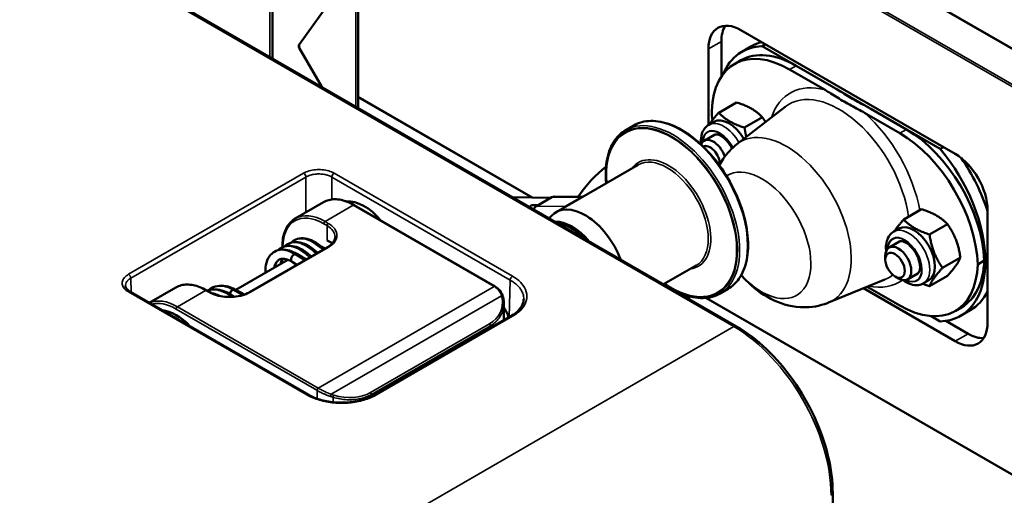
# Model space of a CAD drawing. Header units: millimetres. Extents: x 50 to 3176, y 50 to 2109.
# Tile 791 of 817: x 2006 to 2113, y 1719 to 1771. Entities that reach past the tile are written whole.
import ezdxf

# ---------------------------------------------------------------- set-up
doc = ezdxf.new("R2010")
doc.units = ezdxf.units.MM
doc.header["$LTSCALE"] = 10
doc.layers.add('Visible (ISO)', color=7, linetype='Continuous', lineweight=50)
doc.layers.add('Visible Narrow (ISO)', color=7, linetype='Continuous', lineweight=35)

msp = doc.modelspace()

# ---------------------------------------------------------------- linework, layer by layer
at = {"layer": 'Visible (ISO)'}
for p, q in [((2083.6296, 1737.121), (1836.1422, 1880.0079)), ((1919.3204, 1879.557), (2180.2429, 1728.9134)), ((2033.0912, 1806.714), (2033.0912, 1766.2994)), ((2042.1811, 1776.3964), (2036.0267, 1767.8687)), ((2042.4118, 1760.9181), (2042.4118, 1777.0625)), ((2107.4419, 1755.9116), (2084.1074, 1769.3838)), ((2036.0011, 1767.464), (2038.4647, 1763.197)), ((2081.9861, 1768.159), (2081.9861, 1764.3292)), ((2085.2795, 1767.6394), (2084.2188, 1767.027)), ((2086.7858, 1767.8374), (2086.4322, 1767.6333)), ((2105.8242, 1756.4373), (2086.4322, 1767.6333)), ((2080.5719, 1767.3425), (2080.5719, 1759.0513)), ((2084.1178, 1766.0997), (2083.4107, 1765.6915)), ((2090.1178, 1765.5054), (2093.9787, 1763.2763)), ((2089.4107, 1765.0971), (2093.2716, 1762.8681)), ((2061.359, 1751.1542), (2042.4118, 1762.0933)), ((2083.6368, 1761.512), (2081.6903, 1760.3882)), ((2083.6831, 1756.9717), (2088.93, 1761.0382)), ((2097.5706, 1760.386), (2101.4315, 1758.1569)), ((2098.2777, 1760.7943), (2102.1386, 1758.5652)), ((2071.5675, 1758.4965), (2072.4308, 1758.9949)), ((2081.1742, 1759.3998), (2080.6086, 1759.0732)), ((2086.4537, 1759.8857), (2084.5072, 1758.7618)), ((2080.1022, 1757.3374), (2081.2336, 1757.9906)), ((2105.8242, 1756.4373), (2106.1777, 1756.6414)), ((2063.9712, 1749.5512), (2072.9133, 1754.7139)), ((2035.5661, 1748.864), (2038.642, 1750.6398)), ((2041.992, 1750.3278), (2057.3281, 1741.4735)), ((2059.2723, 1751.1837), (2063.4229, 1751.1249)), ((2062.0087, 1750.3084), (2061.4846, 1750.3159)), ((2061.8278, 1750.204), (2063.5249, 1751.1838)), ((2063.7842, 1751.2535), (2066.8445, 1751.2101)), ((2066.7026, 1751.1388), (2065.0055, 1750.159)), ((2103.7894, 1749.8769), (2101.8429, 1748.7531)), ((2110.9775, 1737.5404), (2110.9775, 1749.7878)), ((2063.2404, 1748.8927), (2063.429, 1749.1058)), ((2106.6063, 1748.2506), (2104.6598, 1747.1268)), ((2065.7212, 1747.7686), (2065.5799, 1747.8502)), ((2101.3268, 1747.7647), (2100.7611, 1747.4381)), ((2100.2547, 1745.7023), (2101.3861, 1746.3555)), ((2030.5843, 1740.836), (2039.0696, 1745.735)), ((2035.7298, 1744.9999), (2036.7451, 1744.393)), ((2029.1049, 1741.0922), (2034.7779, 1744.3675)), ((2035.2168, 1744.1418), (2035.7539, 1743.8207)), ((2099.8405, 1744.3785), (2099.8405, 1744.7868)), ((2108.0147, 1744.6205), (2106.0682, 1743.4967)), ((2110.6165, 1744.2807), (2109.9094, 1743.8725)), ((2075.6908, 1741.7045), (2079.241, 1743.7542)), ((2102.2547, 1742.2382), (2103.3861, 1742.8914)), ((2093.6522, 1739.7048), (2099.7973, 1742.2154)), ((2100.9012, 1742.5414), (2101.2547, 1742.3373)), ((2104.5768, 1742.1355), (2104.0111, 1741.8089)), ((2106.6063, 1742.6168), (2104.6598, 1741.4929)), ((2017.5831, 1740.8851), (2037.0129, 1729.6673)), ((2019.6647, 1739.6833), (2022.5553, 1741.3522)), ((2025.9053, 1741.0402), (2026.2588, 1740.836)), ((2030.0221, 1740.5808), (2029.0186, 1741.1403)), ((2081.8439, 1740.6973), (2082.7071, 1741.1958)), ((2097.4618, 1741.2612), (2107.4419, 1735.4991)), ((2101.4315, 1739.3775), (2097.8759, 1741.4304)), ((2058.2887, 1739.6084), (2058.2887, 1739.6079)), ((2058.2887, 1737.7854), (2058.2887, 1739.607)), ((2060.4529, 1740.069), (2060.4529, 1740.069)), ((2078.4859, 1740.0907), (2078.4859, 1740.3954)), ((2150.6997, 1699.5733), (2080.3022, 1740.2173)), ((2108.1386, 1739.1914), (2107.4315, 1738.7832)), ((2109.0982, 1738.8765), (2108.0376, 1738.2641)), ((2044.2278, 1729.6673), (2059.0616, 1738.2317)), ((2104.8227, 1738.2361), (2105.8242, 1737.6579)), ((2106.4366, 1737.7126), (2108.8561, 1736.3156)), ((2094.1119, 1666.9032), (2094.1119, 1718.9651))]:
    msp.add_line(p, q, dxfattribs=at)
for centre, major_axis, ratio, start_param, end_param in [((2084.1074, 1765.3013), (-2.5, 4.3301), 0.57735027, 5.49778714, 7.06858347), ((2085.5216, 1766.1178), (-2.5, 4.3301), 0.57735027, 0.28675655, 0.78539816), ((2036.9498, 1767.6466), (-1, 0), 0.57735027, 5.88839419, 6.60493586), ((2089.4107, 1755.2992), (-6, 10.3923), 0.57735027, 5.4977872, 7.02690475), ((2090.7188, 1755.7687), (-6.5, 11.2583), 0.57735027, 5.98291489, 6.69729208), ((2091.7795, 1756.381), (-6.5, 11.2583), 0.57735027, 6.12835588, 6.28318531), ((2090.1178, 1755.7074), (-6, 10.3923), 0.57735027, 5.49778881, 6.28318531), ((2089.4107, 1756.1157), (-6, 10.3923), 0.57735027, 0.82707691, 0.92674721), ((2082.7992, 1756.5852), (-1.625, 2.8146), 0.57735027, 4.71796342, 6.28318531), ((2101.4315, 1748.359), (6, -10.3923), 0.57735027, 0.82707689, 2.35619214), ((2102.1386, 1748.7672), (-6, 10.3923), 0.57735027, 3.96866954, 5.49778939), ((2081.1022, 1755.6054), (-1, 1.7321), 0.57735027, 4.39578468, 6.72554301), ((2080.7486, 1755.4013), (-0.75, 1.299), 0.57735027, 3.87506763, 6.27727231), ((2101.5376, 1749.5225), (6.5, -11.2583), 0.57735027, 5.98291489, 8.15425205), ((2107.4419, 1751.8291), (-2.5, 4.3301), 0.57735027, 3.92699082, 5.49778714), ((2102.5982, 1750.1348), (-6.5, 11.2583), 0.57735027, 4.3507772, 4.85582517), ((2070.3542, 1747.767), (-4.5, -7.7942), 0.57735027, 4.07531655, 4.60082958), ((2043.094, 1745.7047), (-2.75, 4.7631), 0.57735027, 5.01951087, 6.01593423), ((2061.474, 1749.5659), (0.0106, 0.7499), 0.77201268, 0, 0.72907975), ((2063.7728, 1750.4535), (0.0113, 0.7999), 0.77201268, 0, 0.43148773), ((2066.9506, 1750.4085), (0.0113, 0.7999), 0.77201268, 0.27536235, 0.43148773), ((2062.0758, 1749.4737), (-0.0113, -0.7999), 0.77201268, 3.57308038, 4.2010085), ((2067.135, 1744.0713), (-3.1638, 5.4799), 0.57735027, 4.44827578, 6.47380632), ((2065.2535, 1749.4287), (0.0113, 0.7999), 0.77201268, 0.43148773, 0.5876131), ((2065.7212, 1743.2551), (-2.896, 5.0159), 0.57735027, 5.02270437, 5.97286992), ((2065.5799, 1743.1734), (-2.8639, 4.9604), 0.57735027, 5.1327472, 5.86282709), ((2102.9518, 1744.9501), (1.625, -2.8146), 0.57735027, 0, 3.14159265), ((2065.7212, 1743.2551), (-2.7639, 4.7873), 0.57735027, 5.1261287, 5.49778714), ((2035.4733, 1744.5708), (0.2566, 0.4291), 0.58733849, 0, 0.79412793), ((2038.6746, 1743.1531), (-1.55, 2.6847), 0.57735027, 5.42998233, 5.62364008), ((2101.2547, 1743.9703), (-1, 1.7321), 0.57735027, 2.35619449, 7.06858347), ((2101.4315, 1749.1755), (6, -10.3923), 0.57735027, 5.49778682, 7.02690474), ((2102.1386, 1749.5837), (6, -10.3923), 0.57735027, 0, 0.74371942), ((2028.7752, 1740.7037), (-0.2435, -0.4367), 0.56718618, 3.91856569, 5.12789289), ((2102.5982, 1750.1348), (6.5, -11.2583), 0.57735027, 0, 0.36161178), ((2058.0497, 1740.0855), (0.1974, 0.0319), 0.635822, 6.28313802, 6.28319416), ((2022.5879, 1733.8655), (-2.75, 4.7631), 0.57735027, 5.09427945, 5.90129484), ((2056.6166, 1737.9985), (-1.7033, 3.0579), 0.58733688, 4.42552781, 4.78260939), ((2107.4419, 1739.5816), (2.5, -4.3301), 0.57735027, 5.49778714, 7.06858347), ((2108.8561, 1740.3981), (2.5, -4.3301), 0.57735027, 5.49778714, 5.99642875)]:
    msp.add_ellipse(centre, major_axis=major_axis, ratio=ratio, start_param=start_param, end_param=end_param, dxfattribs=at)
msp.add_ellipse((2100.9012, 1743.7662), major_axis=(0.75, -1.299), ratio=0.57735027, dxfattribs=at)
for points, knots in [([(2093.9787, 1763.2763), (2094.1787, 1763.1609), (2094.4152, 1763.0204), (2095.0747, 1762.6255), (2095.6285, 1762.2916), (2096.1004, 1762.0192), (2096.5722, 1761.7468), (2097.1506, 1761.427), (2097.8345, 1761.0463), (2098.0778, 1760.9097), (2098.2777, 1760.7943), (2098.2777, 1760.7943), (2098.2777, 1760.7943)], [2.975361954, 2.975361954, 2.975361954, 2.975361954, 3.060193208, 3.060193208, 3.26038224, 3.26038224, 3.26038224, 3.460571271, 3.460571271, 3.545404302, 3.545404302, 3.545406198, 3.545406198, 3.545406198, 3.545406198]), ([(2093.2716, 1762.8681), (2093.4755, 1762.7504), (2093.713, 1762.6052), (2094.3596, 1762.203), (2094.8954, 1761.8642), (2095.3636, 1761.5938), (2095.8318, 1761.3235), (2096.4186, 1761.0142), (2097.1153, 1760.6409), (2097.3667, 1760.5037), (2097.5706, 1760.386)], [2.054240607, 2.054240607, 2.054240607, 2.054240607, 2.140728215, 2.140728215, 2.33937897, 2.33937897, 2.33937897, 2.538029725, 2.538029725, 2.624515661, 2.624515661, 2.624515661, 2.624515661]), ([(2072.4308, 1758.9949), (2072.9791, 1759.3115), (2073.612, 1759.4794), (2074.9897, 1759.5067), (2075.7369, 1759.3591), (2077.2752, 1758.7598), (2078.0671, 1758.3017), (2079.6067, 1757.1232), (2080.354, 1756.4024), (2081.7283, 1754.7733), (2082.3551, 1753.8656), (2083.4265, 1751.9543), (2083.8711, 1750.9511), (2084.5335, 1748.948), (2084.7512, 1747.9485), (2084.9355, 1746.0516), (2084.9018, 1745.1546), (2084.5806, 1743.5557), (2084.2936, 1742.8531), (2083.5656, 1741.8296), (2083.1665, 1741.461), (2082.7071, 1741.1958)], [2.02458193, 2.02458193, 2.02458193, 2.02458193, 2.33271312, 2.33271312, 2.64879559, 2.64879559, 2.97149073, 2.97149073, 3.29468968, 3.29468968, 3.61733244, 3.61733244, 3.93976353, 3.93976353, 4.26247011, 4.26247011, 4.58572865, 4.58572865, 4.90802535, 4.90802535, 5.16617459, 5.16617459, 5.16617459, 5.16617459]), ([(2080.6086, 1759.0732), (2080.4294, 1758.9697), (2080.2734, 1758.8282), (2080.0147, 1758.4835), (2079.918, 1758.277), (2079.7792, 1757.7953), (2079.7513, 1757.514), (2079.7651, 1757.1352), (2079.7721, 1757.0451), (2079.7826, 1756.9544)], [2.35619449, 2.35619449, 2.35619449, 2.35619449, 2.597736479, 2.597736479, 2.863668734, 2.863668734, 3.1845976, 3.1845976, 3.283602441, 3.283602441, 3.283602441, 3.283602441]), ([(2069.4303, 1752.703), (2069.3394, 1753.648), (2069.3735, 1754.541), (2069.694, 1756.1366), (2069.981, 1756.8392), (2070.709, 1757.8627), (2071.1082, 1758.2313), (2071.5675, 1758.4965)], [7.40537374, 7.40537374, 7.40537374, 7.40537374, 7.727321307, 7.727321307, 8.049618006, 8.049618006, 8.307767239, 8.307767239, 8.307767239, 8.307767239]), ([(2083.13, 1756.4926), (2083.1262, 1756.5003), (2083.1224, 1756.5079), (2083.0212, 1756.7087), (2082.906, 1756.8962), (2082.6531, 1757.2393), (2082.5155, 1757.395), (2082.238, 1757.6563), (2082.0981, 1757.7628), (2081.8385, 1757.9197), (2081.7184, 1757.9716), (2081.5133, 1758.0296), (2081.4295, 1758.0357), (2081.3083, 1758.0248), (2081.2684, 1758.0107), (2081.2336, 1757.9906)], [6.9593561, 6.9593561, 6.9593561, 6.9593561, 6.97077342, 6.97077342, 7.26008681, 7.26008681, 7.54850171, 7.54850171, 7.83062772, 7.83062772, 8.1035181, 8.1035181, 8.37797926, 8.37797926, 8.6393798, 8.6393798, 8.6393798, 8.6393798]), ([(2083.6831, 1756.9717), (2083.0828, 1756.5064), (2082.5785, 1755.948), (2082.0319, 1755.1304), (2081.8938, 1754.8941), (2081.7715, 1754.6563)], [4.005683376, 4.005683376, 4.005683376, 4.005683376, 4.204218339, 4.204218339, 4.282820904, 4.282820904, 4.282820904, 4.282820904]), ([(2038.642, 1750.6398), (2038.8226, 1750.7441), (2039.0175, 1750.8237), (2039.4283, 1750.9312), (2039.6443, 1750.9591), (2040.0904, 1750.964), (2040.3206, 1750.941), (2040.7894, 1750.8463), (2041.0281, 1750.7745), (2041.5088, 1750.5848), (2041.7509, 1750.467), (2041.992, 1750.3278)], [5.497787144, 5.497787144, 5.497787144, 5.497787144, 5.654866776, 5.654866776, 5.811946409, 5.811946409, 5.969026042, 5.969026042, 6.126105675, 6.126105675, 6.283185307, 6.283185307, 6.283185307, 6.283185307]), ([(2034.1617, 1745.7327), (2034.1603, 1745.8498), (2034.1622, 1745.9652), (2034.1933, 1746.6407), (2034.3011, 1747.1558), (2034.675, 1748.0308), (2034.9388, 1748.3937), (2035.3637, 1748.7363), (2035.4625, 1748.8042), (2035.5661, 1748.864)], [4.698512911, 4.698512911, 4.698512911, 4.698512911, 4.76415752, 4.76415752, 5.089225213, 5.089225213, 5.407764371, 5.407764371, 5.497787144, 5.497787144, 5.497787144, 5.497787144]), ([(2100.7611, 1747.4381), (2100.582, 1747.3346), (2100.4259, 1747.1931), (2100.1672, 1746.8484), (2100.0705, 1746.6419), (2099.9317, 1746.1602), (2099.9038, 1745.8789), (2099.9177, 1745.5002), (2099.9246, 1745.41), (2099.9351, 1745.3194)], [2.35619449, 2.35619449, 2.35619449, 2.35619449, 2.597736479, 2.597736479, 2.863668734, 2.863668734, 3.1845976, 3.1845976, 3.283602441, 3.283602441, 3.283602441, 3.283602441]), ([(2034.7281, 1746.0707), (2034.9537, 1746.2009), (2035.2145, 1746.2763), (2035.7521, 1746.3161), (2036.0366, 1746.2802), (2036.6522, 1746.0972), (2036.9904, 1745.9279), (2037.5517, 1745.5396), (2037.7862, 1745.3438), (2038.0103, 1745.1234)], [0, 0, 0, 0, 0.115051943, 0.115051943, 0.233441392, 0.233441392, 0.372006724, 0.372006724, 0.473622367, 0.473622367, 0.473622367, 0.473622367]), ([(2035.4298, 1746.4736), (2035.6656, 1746.6097), (2035.9384, 1746.689), (2036.5011, 1746.7248), (2036.7992, 1746.6808), (2037.4157, 1746.4778), (2037.741, 1746.308), (2038.2808, 1745.9301), (2038.5046, 1745.7431), (2038.7186, 1745.5323)], [0, 0, 0, 0, 0.121166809, 0.121166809, 0.243634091, 0.243634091, 0.37808159, 0.37808159, 0.474972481, 0.474972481, 0.474972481, 0.474972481]), ([(2039.0696, 1745.735), (2039.1802, 1745.7989), (2039.2812, 1745.8672), (2039.4614, 1746.0104), (2039.5406, 1746.0852), (2039.6757, 1746.2383), (2039.7316, 1746.3166), (2039.8203, 1746.4741), (2039.853, 1746.5532), (2039.8962, 1746.711), (2039.9069, 1746.7896), (2039.9069, 1746.8682)], [1.570796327, 1.570796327, 1.570796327, 1.570796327, 1.727875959, 1.727875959, 1.884955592, 1.884955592, 2.042035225, 2.042035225, 2.199114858, 2.199114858, 2.35619449, 2.35619449, 2.35619449, 2.35619449]), ([(2103.3861, 1742.8914), (2103.428, 1742.9156), (2103.4671, 1742.9507), (2103.5505, 1743.0915), (2103.5911, 1743.2018), (2103.6274, 1743.4705), (2103.6297, 1743.6161), (2103.5961, 1743.9406), (2103.5595, 1744.12), (2103.4456, 1744.4947), (2103.367, 1744.6903), (2103.1737, 1745.0736), (2103.0585, 1745.2611), (2102.8056, 1745.6043), (2102.668, 1745.7599), (2102.3905, 1746.0212), (2102.2507, 1746.1277), (2101.991, 1746.2847), (2101.8709, 1746.3365), (2101.6658, 1746.3946), (2101.5821, 1746.4006), (2101.4608, 1746.3897), (2101.421, 1746.3757), (2101.3861, 1746.3555)], [5.49778714, 5.49778714, 5.49778714, 5.49778714, 5.81194641, 5.81194641, 6.1392098, 6.1392098, 6.40974894, 6.40974894, 6.68596459, 6.68596459, 6.97077342, 6.97077342, 7.26008681, 7.26008681, 7.54850171, 7.54850171, 7.83062772, 7.83062772, 8.1035181, 8.1035181, 8.37797926, 8.37797926, 8.6393798, 8.6393798, 8.6393798, 8.6393798]), ([(2032.3253, 1742.9515), (2032.31, 1743.2421), (2032.3261, 1743.5213), (2032.439, 1744.1426), (2032.5677, 1744.4751), (2032.907, 1744.9525), (2033.0949, 1745.1268), (2033.3067, 1745.2491)], [1.016506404, 1.016506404, 1.016506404, 1.016506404, 1.119641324, 1.119641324, 1.2646859, 1.2646859, 1.373158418, 1.373158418, 1.373158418, 1.373158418]), ([(2033.3067, 1745.2491), (2033.5383, 1745.3828), (2033.805, 1745.4605), (2034.359, 1745.5), (2034.6539, 1745.4607), (2035.2037, 1745.2865), (2035.4612, 1745.1641), (2035.7128, 1745.0089)], [0, 0, 0, 0, 0.118584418, 0.118584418, 0.240630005, 0.240630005, 0.347225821, 0.347225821, 0.347225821, 0.347225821]), ([(2034.0218, 1745.6604), (2034.2587, 1745.7971), (2034.5343, 1745.8773), (2035.0962, 1745.9073), (2035.3858, 1745.8617), (2035.795, 1745.7285), (2035.9179, 1745.6797), (2036.1042, 1745.5927), (2036.1681, 1745.5605), (2036.4238, 1745.4224), (2036.615, 1745.298), (2036.9723, 1745.0244), (2037.1407, 1744.8767), (2037.3038, 1744.7155)], [0, 0, 0, 0, 0.121813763, 0.121813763, 0.241506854, 0.241506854, 0.292710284, 0.292710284, 0.319534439, 0.319534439, 0.400284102, 0.400284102, 0.474201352, 0.474201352, 0.474201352, 0.474201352]), ([(2035.436, 1744.9555), (2035.4023, 1744.9324), (2035.3353, 1744.8773), (2035.2453, 1744.7667), (2035.1728, 1744.6382), (2035.1249, 1744.5005), (2035.1081, 1744.367), (2035.1249, 1744.2532), (2035.1657, 1744.1809), (2035.201, 1744.1509), (2035.2167, 1744.1416)], [0, 0, 0, 0, 0.1, 0.2, 0.3, 0.4, 0.5, 0.6, 0.7, 0.764688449, 0.764688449, 0.764688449, 0.764688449]), ([(2035.6033, 1745.0239), (2035.6054, 1745.0242), (2035.6075, 1745.0244), (2035.6096, 1745.0246), (2035.6155, 1745.0252), (2035.6212, 1745.0255), (2035.6267, 1745.0256), (2035.6327, 1745.0258), (2035.6385, 1745.0256), (2035.6442, 1745.0253)], [-0.22168701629, -0.22168701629, -0.22168701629, -0.22168701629, -0.22071541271, -0.22071541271, -0.22071541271, -0.21803119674, -0.21803119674, -0.21803119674, -0.21511440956, -0.21511440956, -0.21511440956, -0.21511440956]), ([(2033.8079, 1744.384), (2033.7191, 1744.3327), (2033.6435, 1744.2643), (2033.5143, 1744.0805), (2033.4606, 1743.9739), (2033.3882, 1743.7564), (2033.3634, 1743.6535), (2033.3464, 1743.541)], [0, 0, 0, 0, 0.086879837, 0.086879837, 0.159889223, 0.159889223, 0.212992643, 0.212992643, 0.212992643, 0.212992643]), ([(2035.2133, 1744.1427), (2034.9766, 1744.2917), (2034.7447, 1744.3936), (2034.3528, 1744.4911), (2034.1839, 1744.4954), (2033.9568, 1744.4537), (2033.8788, 1744.4249), (2033.8079, 1744.384)], [0, 0, 0, 0, 0.110620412, 0.110620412, 0.215346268, 0.215346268, 0.284643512, 0.284643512, 0.284643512, 0.284643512]), ([(2034.2247, 1744.4856), (2034.1827, 1744.412), (2034.1456, 1744.3262), (2034.0896, 1744.144), (2034.0686, 1744.0506), (2034.0538, 1743.9494)], [0.111006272, 0.111006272, 0.111006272, 0.111006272, 0.166782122, 0.166782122, 0.214310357, 0.214310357, 0.214310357, 0.214310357]), ([(2081.8439, 1740.6973), (2081.2956, 1740.3808), (2080.6627, 1740.2129), (2079.2849, 1740.1856), (2078.5378, 1740.3332), (2077.1067, 1740.8907), (2076.4258, 1741.267), (2075.7579, 1741.7432)], [5.166174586, 5.166174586, 5.166174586, 5.166174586, 5.474305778, 5.474305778, 5.790388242, 5.790388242, 6.068568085, 6.068568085, 6.068568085, 6.068568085]), ([(2084.1447, 1742.6889), (2084.3102, 1742.5007), (2084.4814, 1742.3171), (2085.437, 1741.3539), (2086.3262, 1740.658), (2088.305, 1739.6476), (2089.3683, 1739.2884), (2091.4275, 1739.1605), (2092.3406, 1739.2526), (2093.3729, 1739.5961), (2093.5132, 1739.648), (2093.6522, 1739.7048)], [5.83174457, 5.83174457, 5.83174457, 5.83174457, 5.92620977, 5.92620977, 6.34091188, 6.34091188, 6.70286685, 6.70286685, 6.95065412, 6.95065412, 6.98989091, 6.98989091, 6.98989091, 6.98989091]), ([(2101.7632, 1742.1529), (2101.7698, 1742.1481), (2101.7763, 1742.1432), (2102.0443, 1741.9471), (2102.3214, 1741.7976), (2102.8804, 1741.6184), (2103.1633, 1741.5821), (2103.6406, 1741.6441), (2103.8361, 1741.7079), (2104.0111, 1741.8089)], [4.570379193, 4.570379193, 4.570379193, 4.570379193, 4.57921767, 4.57921767, 4.931179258, 4.931179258, 5.261839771, 5.261839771, 5.497787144, 5.497787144, 5.497787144, 5.497787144]), ([(2017.0701, 1741.5283), (2017.072, 1741.465), (2017.0873, 1741.4), (2017.149, 1741.2716), (2017.1908, 1741.2093), (2017.3287, 1741.0573), (2017.4436, 1740.9657), (2017.5832, 1740.8851)], [0, 0, 0, 0, 0.052126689, 0.052126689, 0.095937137, 0.095937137, 0.159111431, 0.159111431, 0.159111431, 0.159111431]), ([(2022.5553, 1741.3522), (2022.7359, 1741.4565), (2022.9308, 1741.5361), (2023.3417, 1741.6435), (2023.5576, 1741.6715), (2024.0037, 1741.6764), (2024.2339, 1741.6534), (2024.7027, 1741.5586), (2024.9414, 1741.4868), (2025.4222, 1741.2972), (2025.6642, 1741.1794), (2025.9053, 1741.0402)], [5.497787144, 5.497787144, 5.497787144, 5.497787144, 5.654866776, 5.654866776, 5.811946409, 5.811946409, 5.969026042, 5.969026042, 6.126105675, 6.126105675, 6.283185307, 6.283185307, 6.283185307, 6.283185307]), ([(2025.9813, 1740.9963), (2026.1812, 1741.0776), (2026.3969, 1741.1277), (2026.926, 1741.168), (2027.2482, 1741.1279), (2027.7047, 1740.9969), (2027.8415, 1740.9482), (2028.0444, 1740.8624), (2028.111, 1740.832), (2028.3774, 1740.7018), (2028.5767, 1740.5845), (2028.8202, 1740.4159), (2028.8689, 1740.381), (2028.9173, 1740.3449)], [0.038606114, 0.038606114, 0.038606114, 0.038606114, 0.128367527, 0.128367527, 0.253611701, 0.253611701, 0.306920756, 0.306920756, 0.333035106, 0.333035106, 0.411638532, 0.411638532, 0.431359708, 0.431359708, 0.431359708, 0.431359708]), ([(2026.2588, 1740.836), (2026.4763, 1740.7105), (2026.7311, 1740.6026), (2027.2913, 1740.4356), (2027.5968, 1740.3767), (2028.2273, 1740.3156), (2028.5521, 1740.3137), (2029.1864, 1740.3674), (2029.4956, 1740.4231), (2030.0648, 1740.585), (2030.3249, 1740.6909), (2030.56, 1740.8221), (2030.5722, 1740.829), (2030.5843, 1740.836)], [0, 0, 0, 0, 0.30871451, 0.30871451, 0.6191371, 0.6191371, 0.93107693, 0.93107693, 1.24306822, 1.24306822, 1.55361651, 1.55361651, 1.57079633, 1.57079633, 1.57079633, 1.57079633]), ([(2026.4312, 1741.2796), (2026.6894, 1741.4286), (2026.9848, 1741.519), (2027.6013, 1741.5769), (2027.9309, 1741.5431), (2028.5052, 1741.3816), (2028.753, 1741.2796), (2028.9963, 1741.1506)], [0, 0, 0, 0, 0.125052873, 0.125052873, 0.253038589, 0.253038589, 0.349007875, 0.349007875, 0.349007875, 0.349007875]), ([(2026.5086, 1740.7071), (2026.6062, 1740.6916), (2026.7043, 1740.6708), (2027.0053, 1740.5917), (2027.2109, 1740.5159), (2027.4145, 1740.4194)], [0.207754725, 0.207754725, 0.207754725, 0.207754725, 0.246071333, 0.246071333, 0.32542667, 0.32542667, 0.32542667, 0.32542667]), ([(2028.4448, 1740.6569), (2028.446, 1740.6612), (2028.4473, 1740.6655), (2028.4485, 1740.6698), (2028.4583, 1740.7025), (2028.4736, 1740.7462), (2028.4987, 1740.7971), (2028.5065, 1740.8128), (2028.5152, 1740.8293), (2028.525, 1740.8461), (2028.5496, 1740.8887), (2028.5815, 1740.9358), (2028.6218, 1740.9813), (2028.6273, 1740.9876), (2028.633, 1740.9938), (2028.6388, 1741), (2028.6613, 1741.0239), (2028.6848, 1741.0456), (2028.7088, 1741.0649)], [-0.0779641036, -0.0779641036, -0.0779641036, -0.0779641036, -0.0746987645, -0.0746987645, -0.0746987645, -0.0498017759, -0.0498017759, -0.0498017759, -0.0420792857, -0.0420792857, -0.0420792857, -0.0225785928, -0.0225785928, -0.0225785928, -0.0198942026, -0.0198942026, -0.0198942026, -0.0095366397, -0.0095366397, -0.0095366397, -0.0095366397]), ([(2028.8115, 1741.1308), (2028.8445, 1741.1461), (2028.91, 1741.1671), (2028.9775, 1741.1598), (2029.0109, 1741.1446), (2029.0185, 1741.1403)], [0, 0, 0, 0, 0.1, 0.2, 0.231627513, 0.231627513, 0.231627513, 0.231627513]), ([(2057.3281, 1741.4735), (2057.3298, 1741.4725), (2057.3315, 1741.4715), (2057.3349, 1741.4696), (2057.3366, 1741.4686), (2057.3399, 1741.4666), (2057.3416, 1741.4656), (2057.345, 1741.4637), (2057.3467, 1741.4627), (2057.3501, 1741.4607), (2057.3517, 1741.4597), (2057.3534, 1741.4587)], [0, 0, 0, 0, 0.00142817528, 0.00142817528, 0.00285635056, 0.00285635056, 0.00428452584, 0.00428452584, 0.00571270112, 0.00571270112, 0.00714087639, 0.00714087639, 0.00714087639, 0.00714087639]), ([(2057.3534, 1741.4587), (2057.5539, 1741.3413), (2057.7298, 1741.1865), (2058.0173, 1740.8165), (2058.127, 1740.5934), (2058.1931, 1740.3604)], [0, 0, 0, 0, 0.082175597, 0.082175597, 0.170494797, 0.170494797, 0.170494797, 0.170494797]), ([(2058.2472, 1740.1173), (2058.2446, 1740.1336), (2058.2417, 1740.1498), (2058.2357, 1740.1823), (2058.2325, 1740.1985), (2058.2257, 1740.2309), (2058.222, 1740.2471), (2058.2144, 1740.2795), (2058.2104, 1740.2957), (2058.202, 1740.3281), (2058.1976, 1740.3442), (2058.1931, 1740.3604)], [2.5090803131, 2.5090803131, 2.5090803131, 2.5090803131, 2.5286017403, 2.5286017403, 2.5481231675, 2.5481231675, 2.5676445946, 2.5676445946, 2.5871660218, 2.5871660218, 2.606687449, 2.606687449, 2.606687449, 2.606687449]), ([(2059.0616, 1738.2317), (2059.4265, 1738.4423), (2059.7325, 1738.6867), (2060.1784, 1739.1912), (2060.3258, 1739.4558), (2060.4312, 1739.8332), (2060.4493, 1739.9513), (2060.4529, 1740.069)], [0, 0, 0, 0, 0.158781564, 0.158781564, 0.315594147, 0.315594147, 0.387079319, 0.387079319, 0.387079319, 0.387079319]), ([(2094.1119, 1718.9651), (2094.1119, 1720.2508), (2093.9361, 1721.6252), (2093.2573, 1724.4294), (2092.7542, 1725.8587), (2091.4698, 1728.6416), (2090.6887, 1729.9947), (2088.9208, 1732.4984), (2087.9345, 1733.6488), (2085.8454, 1735.6387), (2084.743, 1736.4782), (2083.6296, 1737.121)], [3.14159265, 3.14159265, 3.14159265, 3.14159265, 3.45575192, 3.45575192, 3.76991118, 3.76991118, 4.08407045, 4.08407045, 4.39822972, 4.39822972, 4.71238898, 4.71238898, 4.71238898, 4.71238898]), ([(2037.0129, 1729.6673), (2037.3737, 1729.459), (2037.8011, 1729.2781), (2038.7254, 1729.002), (2039.234, 1728.9035), (2040.2729, 1728.8007), (2040.8164, 1728.796), (2041.8683, 1728.8819), (2042.3896, 1728.974), (2043.3705, 1729.2495), (2043.8382, 1729.4424), (2044.2278, 1729.6673)], [0, 0, 0, 0, 0.15701749, 0.15701749, 0.314447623, 0.314447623, 0.473494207, 0.473494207, 0.633306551, 0.633306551, 0.802808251, 0.802808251, 0.802808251, 0.802808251])]:
    msp.add_open_spline(points, degree=3, knots=knots, dxfattribs=at)
for points, weights in [([(2086.4537, 1759.8857), (2085.4519, 1760.9336), (2083.6368, 1761.512)], [1.94619111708, 2.24726793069, 1.94619111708]), ([(2080.6616, 1759.1038), (2081.0012, 1759.621), (2081.6903, 1760.3882)], [2.15912501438, 2.19042501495, 2.00836894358]), ([(2081.6903, 1760.3882), (2082.6922, 1759.3403), (2084.5072, 1758.7618)], [2.00836894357, 2.31906470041, 2.00836894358]), ([(2086.7877, 1759.3779), (2086.6351, 1759.6276), (2086.4537, 1759.8857)], [2.0210756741, 1.99012682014, 1.94658849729]), ([(2084.5072, 1758.7618), (2084.5857, 1758.2215), (2084.6995, 1757.7594)], [2.00836894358, 2.08189440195, 2.12062058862]), ([(2106.6063, 1748.2506), (2105.6044, 1749.2985), (2103.7894, 1749.8769)], [1.94619111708, 2.24726793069, 1.94619111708]), ([(2100.8141, 1747.4687), (2101.1537, 1747.986), (2101.8429, 1748.7531)], [2.15912501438, 2.19042501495, 2.00836894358]), ([(2101.8429, 1748.7531), (2102.8447, 1747.7052), (2104.6598, 1747.1268)], [2.00836894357, 2.31906470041, 2.00836894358]), ([(2108.0147, 1744.6205), (2107.7171, 1746.6703), (2106.6063, 1748.2506)], [1.94658849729, 2.24772678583, 1.94658849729]), ([(2104.6598, 1747.1268), (2104.9574, 1745.077), (2106.0682, 1743.4967)], [2.00836894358, 2.31906470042, 2.00836894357]), ([(2106.6063, 1742.6168), (2107.7171, 1743.8534), (2108.0147, 1744.6205)], [1.94658849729, 2.24772678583, 1.94658849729]), ([(2106.0682, 1743.4967), (2104.9574, 1742.2601), (2104.6598, 1741.4929)], [2.00836894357, 2.31906470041, 2.00836894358]), ([(2103.9149, 1741.758), (2104.2541, 1741.6222), (2104.6598, 1741.4929)], [2.1076230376, 2.07036774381, 2.00836894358])]:
    msp.add_rational_spline(points, weights, degree=2, dxfattribs=at)
for points in [[(2034.399, 1745.8215), (2034.4988, 1745.9178), (2034.6093, 1746.0021), (2034.7281, 1746.0707)], [(2035.1045, 1746.2298), (2035.2035, 1746.3242), (2035.3131, 1746.4062), (2035.4298, 1746.4736)], [(2039.0282, 1746.4599), (2039.2463, 1746.399), (2039.4575, 1746.3092), (2039.6024, 1746.1557)], [(2033.6915, 1745.4121), (2033.7922, 1745.5082), (2033.9032, 1745.5919), (2034.0218, 1745.6604)], [(2034.7622, 1744.3736), (2034.7613, 1744.3681), (2034.7604, 1744.3625), (2034.7596, 1744.3569)], [(2026.1039, 1741.0416), (2026.2055, 1741.1325), (2026.3153, 1741.2126), (2026.4312, 1741.2796)], [(2058.2472, 1740.1173), (2058.2747, 1739.947), (2058.2887, 1739.7767), (2058.2887, 1739.6084)]]:
    msp.add_open_spline(points, degree=3, dxfattribs=at)
at = {"layer": 'Visible Narrow (ISO)'}
for p, q in [((2083.3296, 1737.0913), (1835.8422, 1879.9782)), ((2180.1679, 1728.9059), (1919.2454, 1879.5496)), ((2032.3151, 1810.4312), (2176.8444, 1726.9872)), ((2176.7384, 1726.8035), (2032.4359, 1810.1165)), ((2032.8106, 1766.4614), (2032.8106, 1806.313)), ((2042.1811, 1761.0513), (2042.1811, 1776.3964)), ((2036.0267, 1767.8687), (2036.0267, 1767.4197)), ((2081.9861, 1768.159), (2080.5719, 1767.3425)), ((2090.1178, 1765.5054), (2089.4107, 1765.0971)), ((2042.4118, 1762.1441), (2061.4491, 1751.1529)), ((2101.4315, 1758.1569), (2102.1386, 1758.5652)), ((2017.4081, 1742.7862), (2036.484, 1753.7997)), ((2039.5542, 1753.9263), (2039.5544, 1753.9264)), ((2039.8069, 1753.7997), (2059.2366, 1742.5819)), ((2036.7315, 1753.376), (2017.6556, 1742.3626)), ((2036.7315, 1753.376), (2036.7315, 1749.5368)), ((2039.5595, 1750.9414), (2039.5595, 1753.376)), ((2058.9892, 1742.1583), (2039.5595, 1753.376)), ((2041.892, 1750.3179), (2038.8161, 1748.542)), ((2057.2281, 1741.4636), (2041.892, 1750.3179)), ((2066.7026, 1751.1388), (2063.5249, 1751.1838)), ((2061.8278, 1750.204), (2065.0055, 1750.159)), ((2039.0282, 1748.0929), (2038.6746, 1748.2971)), ((2038.8161, 1748.542), (2039.1696, 1748.3379)), ((2039.0282, 1746.4599), (2039.0282, 1748.0929)), ((2039.5864, 1746.1377), (2039.0282, 1746.4599)), ((2039.1696, 1745.7251), (2030.6843, 1740.8261)), ((2035.4733, 1744.9783), (2036.5962, 1744.307)), ((2017.7023, 1740.8163), (2017.6556, 1742.3626)), ((2058.9892, 1742.1583), (2058.8671, 1738.1193)), ((2036.8379, 1729.65), (2017.4081, 1740.8678)), ((2025.8053, 1741.0302), (2022.7294, 1739.2544)), ((2026.1588, 1740.8261), (2025.8053, 1741.0302)), ((2028.7751, 1741.1111), (2029.8353, 1740.5201)), ((2038.0655, 1730.4), (2057.2281, 1741.4636)), ((2058.0454, 1740.4349), (2039.4844, 1729.7187)), ((2080.3768, 1740.2249), (2150.7436, 1699.5987)), ((2037.9241, 1730.1551), (2022.5879, 1739.0094)), ((2022.7294, 1739.2544), (2038.0655, 1730.4)), ((2059.2366, 1738.2143), (2044.4028, 1729.65)), ((2025.7711, 1703.8599), (2083.3296, 1737.0913)), ((2043.7628, 1729.9098), (2056.7275, 1737.3949)), ((2056.8242, 1737.1842), (2043.8595, 1729.699)), ((2056.8242, 1736.9399), (2056.8242, 1737.1842)), ((2107.4419, 1735.4991), (2108.8561, 1736.3156)), ((2037.9484, 1729.2425), (2037.9484, 1730.141)), ((2037.9484, 1729.1578), (2037.9484, 1729.158)), ((2039.6882, 1728.8588), (2039.6882, 1729.3846)), ((2043.8595, 1729.699), (2043.8595, 1729.4752)), ((2043.8595, 1729.3757), (2043.8595, 1729.3753))]:
    msp.add_line(p, q, dxfattribs=at)
for centre, major_axis, ratio, start_param, end_param in [((2095.4211, 1752.2373), (-5.9475, 10.3014), 0.57735027, 5.75621247, 6.75227166), ((2094.7921, 1751.8742), (-5.4506, 9.4406), 0.57735027, 4.10424505, 6.36187787), ((2077.569, 1750.0954), (5.1382, -8.8996), 0.57735027, 0, 3.14159265), ((2095.4211, 1752.2373), (-5.9475, 10.3014), 0.57735027, 4.16130995, 5.23936394), ((2076.7057, 1749.5969), (-5.1382, 8.8996), 0.57735027, 3.14159265, 6.28318531), ((2082.2336, 1756.2586), (-1.625, 2.8146), 0.57735027, 4.69049329, 6.28318531), ((2076.5691, 1749.5181), (5.0641, -8.7713), 0.57735027, 5.38720788, 10.32075538), ((2076.5519, 1749.5081), (-5.0186, 8.6925), 0.57735027, 2.25288486, 7.1718931), ((2081.8093, 1756.0136), (-1.325, 2.295), 0.57735027, 4.63239076, 7.0175069), ((2081.8093, 1756.0136), (-1.3, 2.2517), 0.57735027, 4.62826179, 6.98718895), ((2089.0607, 1748.5651), (-5, 8.6603), 0.57735027, 3.06290009, 6.36187787), ((2076.2185, 1749.3157), (3.2632, -5.6521), 0.57735027, 6.03572233, 9.67224094), ((2076.0771, 1749.234), (3.1638, -5.4799), 0.57735027, 0, 3.14159265), ((2086.3958, 1747.0265), (3.773, -6.535), 0.57735027, 5.06590443, 9.44741211), ((2036.484, 1753.5139), (-0.175, 0.3031), 0.57735027, 3.94444503, 5.49778825), ((2039.8069, 1753.5139), (-0.175, -0.3031), 0.57735027, 3.92699987, 5.48033296), ((2041.892, 1745.0107), (-3.25, 5.6292), 0.57735027, 5.49778714, 6.28318531), ((2041.892, 1750.1546), (0.1, 0.1732), 0.57735027, 0, 0.78539816), ((2038.6746, 1743.1531), (-3.15, 5.456), 0.57735027, 5.49778714, 7.06212767), ((2038.8161, 1743.2348), (-3.25, 5.6292), 0.57735027, 5.49778714, 6.28318531), ((2038.8161, 1748.3787), (-0.1, -0.1732), 0.57735027, 3.92699082, 5.49778714), ((2039.1696, 1748.1746), (0.1, 0.1732), 0.57735027, 0.78539816, 2.35619449), ((2036.9069, 1747.0315), (3.2, 0), 0.57735027, 5.49778714, 7.06858347), ((2036.9069, 1746.8682), (3, 0), 0.57735027, 0, 0.78539816), ((2101.9618, 1744.3785), (-1.325, 2.295), 0.57735027, 2.40727106, 7.0175069), ((2102.3861, 1744.6235), (-1.625, 2.8146), 0.57735027, 3.14159265, 6.28318531), ((2101.9618, 1744.3785), (1.3, -2.2517), 0.57735027, 5.57918167, 10.1287816), ((2035.4613, 1744.5915), (-0.2661, -0.409), 0.56207272, 3.96555131, 4.07170761), ((2039.1696, 1745.5618), (-0.1, 0.1732), 0.57735027, 5.49778714, 6.28318531), ((2017.4081, 1742.5005), (0.175, -0.3031), 0.57735027, 0.80285236, 2.35618794), ((2025.8053, 1735.723), (-3.25, 5.6292), 0.57735027, 5.49778714, 6.28318531), ((2059.2366, 1742.2961), (0.175, 0.3031), 0.57735027, 0.78539837, 2.33874042), ((2095.4211, 1752.2373), (5.9475, -10.3014), 0.57735027, 5.81409896, 6.34321602), ((2094.7921, 1751.8742), (5.4506, -9.4406), 0.57735027, 6.20449275, 6.36279549), ((2017.4081, 1740.582), (0.175, 0.3031), 0.57735027, 0, 0.78539929), ((2025.8053, 1740.8669), (0.1, 0.1732), 0.57735027, 0, 0.78539816), ((2026.1588, 1740.6628), (0.1, 0.1732), 0.57735027, 0, 0.78539816), ((2028.4216, 1742.1325), (3.2, 0), 0.57735027, 3.92699082, 5.49778714), ((2028.7628, 1740.7232), (-0.258, -0.415), 0.54987565, 3.8464305, 3.95245729), ((2030.6843, 1740.6628), (-0.1, 0.1732), 0.57735027, 5.49778714, 6.28318531), ((2057.2281, 1741.3003), (0.1, 0.1732), 0.57735027, 0, 0.78539816), ((2057.2281, 1737.3811), (-2.5, 4.3301), 0.57735027, 5.49064627, 5.49778714), ((2057.2524, 1741.2862), (0.1011, 0.1726), 0.5732128, 6.28316721, 7.0721285), ((2022.7294, 1733.9471), (-3.25, 5.6292), 0.57735027, 5.49778714, 6.22439916), ((2022.5879, 1733.8655), (-3.15, 5.456), 0.57735027, 5.49778717, 6.13643349), ((2053.3297, 1740.6626), (-4.5977, 1.9566), 0.71123795, 2.65042345, 3.56294512), ((2058.0007, 1740.3058), (0.1924, 0.0546), 0.60845373, 0, 1.16871081), ((2055.235, 1740.3693), (2.7945, -0.968), 0.73030058, 0.3743272, 0.47193632), ((2058.0497, 1740.0855), (0.1974, 0.0319), 0.635822, 0, 1.2412441), ((2022.7294, 1739.0911), (-0.1, -0.1732), 0.57735027, 3.92699082, 5.4977895), ((2059.2366, 1737.9286), (-0.175, 0.3031), 0.57735027, 5.49778441, 6.28318531), ((2056.6828, 1737.2658), (-0.1, 0.1732), 0.57735027, 3.92699082, 5.17606832), ((2083.3296, 1736.6014), (0.3, 0.5196), 0.57735027, 0, 0.78539816), ((2083.3296, 1724.8439), (-7.5, 12.9904), 0.57735027, 3.92699082, 5.49778714), ((2038.0655, 1730.2367), (0.1, 0.1732), 0.57735027, 0.78539816, 2.35620984), ((2037.9241, 1726.2359), (-2.4, 4.1569), 0.57735027, 5.49064627, 5.49778714), ((2038.0898, 1730.2226), (0.1011, 0.1726), 0.57321279, 0.78894452, 2.35957354), ((2038.0655, 1726.3175), (2.5, -4.3301), 0.57735027, 2.349053, 2.35619449), ((2036.8379, 1729.3642), (0.175, 0.3031), 0.57735027, 0.00006939, 0.78540321), ((2039.4396, 1729.5896), (0.0694, 0.1876), 0.01977975, 0.81896311, 2.2214073), ((2040.218, 1731.6016), (-3.0004, 0.9573), 0.72282066, 1.52676671, 1.62452761), ((2040.2732, 1731.734), (-2.7992, 0.9697), 0.73028721, 1.54183747, 1.63928697), ((2039.7136, 1729.4991), (0.0559, 0.192), 0.04675214, 4.08704346, 5.46327757), ((2040.3672, 1733.1795), (-4.5957, 1.9593), 0.71164255, 1.73824581, 2.65068401), ((2043.7181, 1729.7807), (0.1, -0.1732), 0.57735027, 0.78539816, 2.03448155), ((2044.4028, 1729.3642), (-0.175, 0.3031), 0.57735027, 5.4977869, 6.28318531), ((2093.5119, 1718.9651), (0.6, 0), 0.57735027, 5.49778714, 6.28318531)]:
    msp.add_ellipse(centre, major_axis=major_axis, ratio=ratio, start_param=start_param, end_param=end_param, dxfattribs=at)
for points, knots in [([(2036.484, 1753.7997), (2036.6625, 1753.9027), (2037.0551, 1754.0667), (2037.7695, 1754.2027), (2038.5172, 1754.2031), (2039.2333, 1754.0676), (2039.6277, 1753.9032), (2039.8069, 1753.7997)], [0, 0, 0, 0, 0.2, 0.4, 0.6, 0.8, 0.999998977, 0.999998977, 0.999998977, 0.999998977]), ([(2036.7315, 1753.376), (2036.8686, 1753.4557), (2037.0267, 1753.524), (2037.198, 1753.5776), (2037.3573, 1753.6275), (2037.528, 1753.6645), (2037.704, 1753.6877), (2037.8306, 1753.7043), (2037.96, 1753.7137), (2038.0895, 1753.7159), (2038.1083, 1753.7162), (2038.1271, 1753.7163), (2038.1459, 1753.7163), (2038.1725, 1753.7163), (2038.1991, 1753.716), (2038.2258, 1753.7154), (2038.4021, 1753.7113), (2038.5779, 1753.6935), (2038.7466, 1753.6626), (2038.875, 1753.6391), (2038.9994, 1753.608), (2039.1172, 1753.5699), (2039.1456, 1753.5607), (2039.1737, 1753.5511), (2039.2013, 1753.5412), (2039.3154, 1753.4999), (2039.4223, 1753.452), (2039.5197, 1753.3985), (2039.5331, 1753.3911), (2039.5464, 1753.3836), (2039.5595, 1753.376)], [0, 0, 0, 0, 0.185555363, 0.185555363, 0.185555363, 0.357974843, 0.357974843, 0.357974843, 0.482008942, 0.482008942, 0.482008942, 0.5, 0.5, 0.5, 0.525482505, 0.525482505, 0.525482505, 0.694393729, 0.694393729, 0.694393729, 0.823035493, 0.823035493, 0.823035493, 0.854097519, 0.854097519, 0.854097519, 0.98230467, 0.98230467, 0.98230467, 1, 1, 1, 1]), ([(2037.8376, 1745.0237), (2037.4339, 1745.4317), (2036.3226, 1746.2687), (2035.2445, 1746.3503), (2034.7498, 1746.0832), (2034.7281, 1746.0707)], [0.6093329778, 0.6093329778, 0.6093329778, 0.6093329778, 0.6299981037, 0.6624976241, 0.6640111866, 0.6640111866, 0.6640111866, 0.6640111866]), ([(2038.5458, 1745.4326), (2038.5325, 1745.4461), (2037.8841, 1746.0973), (2036.6924, 1746.7974), (2035.74, 1746.6527), (2035.4298, 1746.4736)], [0.9218126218, 0.9218126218, 0.9218126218, 0.9218126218, 0.9224937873, 0.9549933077, 0.976648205, 0.976648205, 0.976648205, 0.976648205]), ([(2035.472, 1744.9799), (2035.2151, 1745.1378), (2034.4098, 1745.5185), (2033.6888, 1745.4697), (2033.3067, 1745.2491)], [0.0000217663, 0.0000217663, 0.0000217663, 0.0000217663, 0.0125072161, 0.0391901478, 0.0391901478, 0.0391901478, 0.0391901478]), ([(2037.1309, 1744.6157), (2036.9714, 1744.7777), (2036.1564, 1745.5184), (2034.9863, 1745.9929), (2034.2228, 1745.7764), (2034.0218, 1745.6604)], [0.2968248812, 0.2968248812, 0.2968248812, 0.2968248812, 0.3050028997, 0.3375024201, 0.3515228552, 0.3515228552, 0.3515228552, 0.3515228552]), ([(2033.8079, 1744.384), (2033.7441, 1744.3472), (2033.4692, 1744.1459), (2033.2916, 1743.8003), (2033.2226, 1743.4695)], [0.0391901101, 0.0391901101, 0.0391901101, 0.0391901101, 0.0450066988, 0.0659410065, 0.0659410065, 0.0659410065, 0.0659410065]), ([(2034.1816, 1744.4849), (2034.1299, 1744.4134), (2034.0254, 1744.2318), (2033.9566, 1744.0116), (2033.9293, 1743.8775)], [0.3634451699, 0.3634451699, 0.3634451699, 0.3634451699, 0.3700019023, 0.3784557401, 0.3784557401, 0.3784557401, 0.3784557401]), ([(2017.4081, 1740.8678), (2017.2297, 1740.9708), (2016.9456, 1741.1975), (2016.7102, 1741.61), (2016.7094, 1742.0416), (2016.9441, 1742.4551), (2017.2289, 1742.6827), (2017.4081, 1742.7862)], [0, 0, 0, 0, 0.2, 0.4, 0.6, 0.8, 0.999998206, 0.999998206, 0.999998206, 0.999998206]), ([(2017.0701, 1741.5283), (2017.0699, 1741.5351), (2017.0698, 1741.5418), (2017.0698, 1741.5485), (2017.0698, 1741.5639), (2017.0703, 1741.5793), (2017.0714, 1741.5946), (2017.0785, 1741.6964), (2017.1091, 1741.7978), (2017.1623, 1741.895), (2017.2028, 1741.969), (2017.2563, 1742.0407), (2017.3218, 1742.1084), (2017.3376, 1742.1248), (2017.3542, 1742.1409), (2017.3713, 1742.1568), (2017.4423, 1742.2224), (2017.5248, 1742.2839), (2017.6169, 1742.3398), (2017.6296, 1742.3475), (2017.6425, 1742.3551), (2017.6556, 1742.3626)], [0.488835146, 0.488835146, 0.488835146, 0.488835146, 0.5, 0.5, 0.5, 0.525482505, 0.525482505, 0.525482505, 0.694393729, 0.694393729, 0.694393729, 0.823035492, 0.823035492, 0.823035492, 0.854097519, 0.854097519, 0.854097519, 0.982304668, 0.982304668, 0.982304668, 1, 1, 1, 1]), ([(2058.9892, 1742.1583), (2059.1452, 1742.0684), (2059.291, 1741.9725), (2059.5728, 1741.7602), (2059.7064, 1741.6427), (2059.9167, 1741.4245), (2059.9995, 1741.3257), (2060.1027, 1741.1822), (2060.1314, 1741.1394), (2060.2596, 1740.9338), (2060.3357, 1740.766), (2060.4305, 1740.4389), (2060.4535, 1740.28), (2060.4536, 1740.1037), (2060.4534, 1740.0864), (2060.4529, 1740.069)], [0, 0, 0, 0, 0.08441999, 0.08441999, 0.177376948, 0.177376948, 0.25, 0.25, 0.280369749, 0.280369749, 0.394797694, 0.394797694, 0.5, 0.5, 0.511474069, 0.511474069, 0.511474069, 0.511474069]), ([(2028.6581, 1740.3269), (2028.6265, 1740.3504), (2027.8873, 1740.8855), (2026.9051, 1741.2203), (2026.1399, 1741.0517), (2025.9855, 1740.9939)], [0.3035468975, 0.3035468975, 0.3035468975, 0.3035468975, 0.3050028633, 0.3375023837, 0.3464411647, 0.3464411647, 0.3464411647, 0.3464411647]), ([(2028.7737, 1741.1126), (2028.4981, 1741.2596), (2027.6337, 1741.6063), (2026.8535, 1741.5234), (2026.4312, 1741.2796)], [0.0000211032, 0.0000211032, 0.0000211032, 0.0000211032, 0.0125071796, 0.0391901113, 0.0391901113, 0.0391901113, 0.0391901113]), ([(2057.2534, 1741.4489), (2057.3428, 1741.3965), (2057.4267, 1741.3369), (2057.582, 1741.2045), (2057.6532, 1741.1316), (2057.728, 1741.0403), (2057.7385, 1741.0272), (2057.8054, 1740.9405), (2057.8559, 1740.8627), (2057.9602, 1740.6714), (2058.0086, 1740.555), (2058.0454, 1740.4349)], [0, 0, 0, 0, 0.23009447, 0.23009447, 0.46149745, 0.46149745, 0.5, 0.5, 0.71220027, 0.71220027, 1, 1, 1, 1]), ([(2058.2887, 1739.6079), (2058.2887, 1739.5827), (2058.2884, 1739.5579), (2058.2877, 1739.5332), (2058.287, 1739.5043), (2058.2858, 1739.4758), (2058.2842, 1739.4475), (2058.2786, 1739.3472), (2058.2678, 1739.2511), (2058.2528, 1739.1586), (2058.2375, 1739.0651), (2058.2179, 1738.9752), (2058.1942, 1738.8882), (2058.193, 1738.8838), (2058.1918, 1738.8794), (2058.1906, 1738.875), (2058.1645, 1738.7809), (2058.1337, 1738.6901), (2058.0983, 1738.6016), (2058.0791, 1738.5537), (2058.0585, 1738.5065), (2058.0365, 1738.4598), (2058.0265, 1738.4385), (2058.0161, 1738.4172), (2058.0055, 1738.3961), (2057.9958, 1738.3769), (2057.9858, 1738.3577), (2057.9755, 1738.3386), (2057.93, 1738.2536), (2057.8793, 1738.1705), (2057.8244, 1738.0904), (2057.7937, 1738.0455), (2057.7616, 1738.0017), (2057.7284, 1737.9589), (2057.7257, 1737.9554), (2057.7229, 1737.9519), (2057.7202, 1737.9483), (2057.6963, 1737.9179), (2057.6718, 1737.888), (2057.6467, 1737.8586), (2057.593, 1737.7957), (2057.5363, 1737.7348), (2057.475, 1737.6746), (2057.4609, 1737.6608), (2057.4465, 1737.647), (2057.4319, 1737.6332), (2057.4041, 1737.607), (2057.3753, 1737.5808), (2057.3453, 1737.5547), (2057.2982, 1737.5137), (2057.2483, 1737.4727), (2057.1956, 1737.4321), (2057.1852, 1737.4241), (2057.1747, 1737.4161), (2057.1641, 1737.4082), (2057.0611, 1737.3309), (2056.9475, 1737.2554), (2056.8242, 1737.1842)], [0.123439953, 0.123439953, 0.123439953, 0.123439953, 0.1433392, 0.1433392, 0.1433392, 0.166666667, 0.166666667, 0.166666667, 0.249584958, 0.249584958, 0.249584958, 0.333333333, 0.333333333, 0.333333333, 0.337573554, 0.337573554, 0.337573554, 0.428426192, 0.428426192, 0.428426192, 0.477568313, 0.477568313, 0.477568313, 0.5, 0.5, 0.5, 0.520451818, 0.520451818, 0.520451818, 0.611484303, 0.611484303, 0.611484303, 0.662447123, 0.662447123, 0.662447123, 0.666666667, 0.666666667, 0.666666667, 0.70317257, 0.70317257, 0.70317257, 0.781229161, 0.781229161, 0.781229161, 0.799157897, 0.799157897, 0.799157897, 0.833333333, 0.833333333, 0.833333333, 0.886937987, 0.886937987, 0.886937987, 0.897492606, 0.897492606, 0.897492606, 1, 1, 1, 1]), ([(2039.3946, 1729.4771), (2039.3216, 1729.503), (2039.2495, 1729.5297), (2039.1073, 1729.5844), (2039.0373, 1729.6124), (2038.9331, 1729.6555), (2038.8977, 1729.6704), (2038.8103, 1729.7078), (2038.7587, 1729.7304), (2038.6573, 1729.7759), (2038.6073, 1729.7988), (2038.5091, 1729.845), (2038.4608, 1729.8682), (2038.403, 1729.8966), (2038.393, 1729.9016), (2038.3256, 1729.9352), (2038.269, 1729.9642), (2038.1584, 1730.0227), (2038.1044, 1730.0521), (2038.0167, 1730.1014), (2037.9821, 1730.1212), (2037.9484, 1730.141)], [0.000002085, 0.000002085, 0.000002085, 0.000002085, 0.131889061, 0.131889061, 0.264258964, 0.264258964, 0.333333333, 0.333333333, 0.437230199, 0.437230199, 0.541295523, 0.541295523, 0.644865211, 0.644865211, 0.666666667, 0.666666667, 0.791917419, 0.791917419, 0.916607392, 0.916607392, 0.999999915, 0.999999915, 0.999999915, 0.999999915]), ([(2039.4844, 1729.7187), (2039.4004, 1729.751), (2039.317, 1729.7846), (2039.1501, 1729.8544), (2039.0667, 1729.8907), (2038.9065, 1729.9628), (2038.8297, 1729.9986), (2038.7503, 1730.0367), (2038.7463, 1730.0386), (2038.6728, 1730.074), (2038.6045, 1730.1079), (2038.4716, 1730.1756), (2038.4069, 1730.2095), (2038.2815, 1730.277), (2038.2207, 1730.3107), (2038.138, 1730.3579), (2038.1142, 1730.3716), (2038.0908, 1730.3853)], [0, 0, 0, 0, 0.164427, 0.164427, 0.3322135, 0.3322135, 0.49151585, 0.49151585, 0.5, 0.5, 0.64733355, 0.64733355, 0.79387702, 0.79387702, 0.93981832, 0.93981832, 1, 1, 1, 1]), ([(2043.8595, 1729.699), (2043.683, 1729.5971), (2043.4922, 1729.5072), (2043.2895, 1729.4308), (2043.1095, 1729.363), (2042.9202, 1729.3058), (2042.7215, 1729.2598), (2042.6965, 1729.254), (2042.6713, 1729.2484), (2042.646, 1729.243), (2042.4427, 1729.1994), (2042.2294, 1729.1675), (2042.0148, 1729.1483), (2041.9903, 1729.1461), (2041.9658, 1729.144), (2041.9412, 1729.1422), (2041.7208, 1729.1254), (2041.5003, 1729.1215), (2041.2742, 1729.13), (2041.2548, 1729.1307), (2041.2353, 1729.1316), (2041.2158, 1729.1325), (2040.9692, 1729.144), (2040.7151, 1729.1706), (2040.4593, 1729.2125), (2040.2034, 1729.2545), (2039.9457, 1729.3118), (2039.6882, 1729.3846)], [0, 0, 0, 0, 0.16666667, 0.16666667, 0.16666667, 0.31470011, 0.31470011, 0.31470011, 0.33333333, 0.33333333, 0.33333333, 0.48292324, 0.48292324, 0.48292324, 0.5, 0.5, 0.5, 0.65349264, 0.65349264, 0.65349264, 0.66666667, 0.66666667, 0.66666667, 0.83333333, 0.83333333, 0.83333333, 1, 1, 1, 1])]:
    msp.add_open_spline(points, degree=3, knots=knots, dxfattribs=at)
for points in [[(2034.6654, 1744.4083), (2034.6544, 1744.3684), (2034.6445, 1744.3274), (2034.6357, 1744.2854)], [(2059.2367, 1738.2143), (2059.6475, 1738.4516), (2060.2972, 1738.9731), (2060.8262, 1739.91), (2060.8262, 1740.8864), (2060.297, 1741.8233), (2059.6475, 1742.3447), (2059.2366, 1742.5819)], [(2036.8379, 1729.65), (2037.2488, 1729.4128), (2038.1521, 1729.0377), (2039.7749, 1728.7323), (2041.4661, 1728.7323), (2043.0887, 1729.0378), (2043.9919, 1729.4128), (2044.4028, 1729.65)]]:
    msp.add_open_spline(points, degree=3, dxfattribs=at)

doc.saveas('drawing.dxf')
